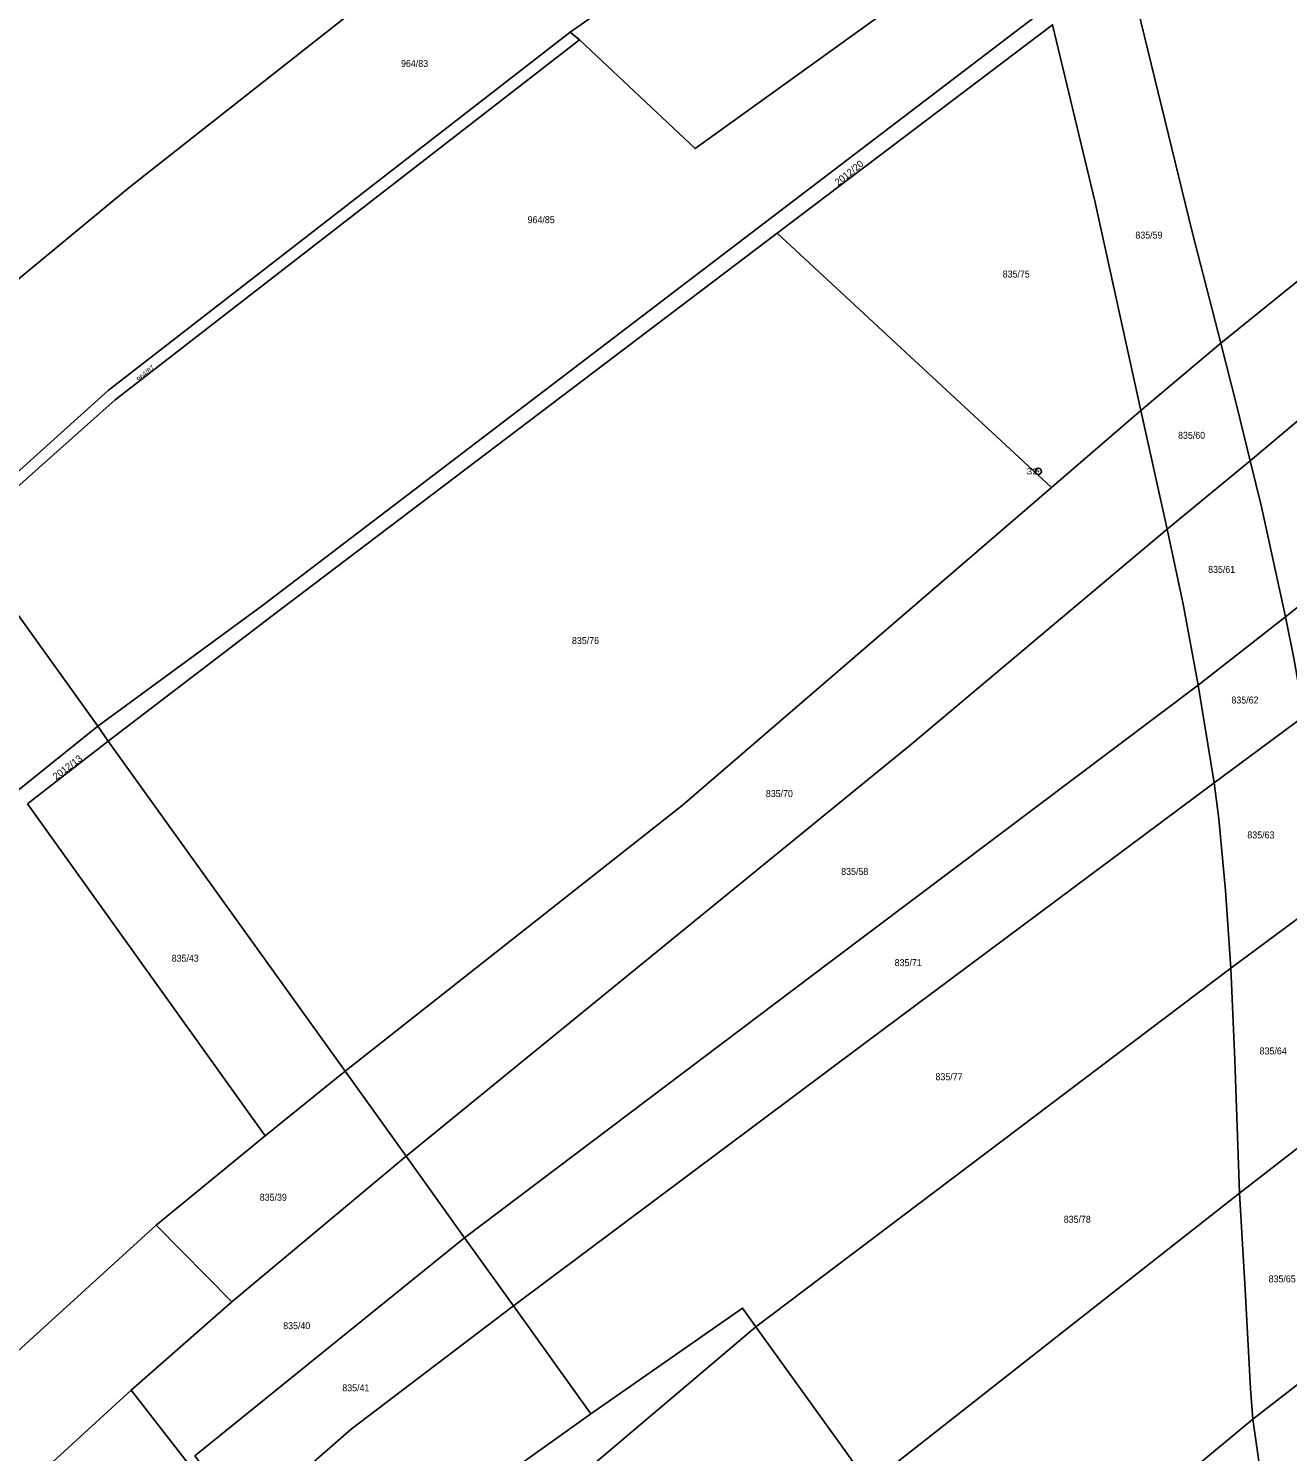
# Model space of a CAD drawing. Extents: x -679733 to -673243, y -1075091 to -1066557.
# Drawn here: x -675537.9 to -675230.6, y -1070049.2 to -1069701.8 of the extents above; entities that cross this region are included whole.
import ezdxf
from ezdxf.enums import TextEntityAlignment as Align

# ---------------------------------------------------------------- set-up
doc = ezdxf.new("R2010")
doc.units = 0
doc.header["$LTSCALE"] = 0.68
doc.layers.add('1', color=7, linetype='Continuous', lineweight=25)
doc.layers.add('8', color=7, linetype='Continuous', lineweight=25)
doc.layers.add('2', color=7, linetype='Continuous')

msp = doc.modelspace()

# ---------------------------------------------------------------- linework, layer by layer
at = {"layer": '1'}
for p, q in [((-675405.71, -1069702.71), (-675403.42, -1069704.62)), ((-675239.68, -1069807.33), (-675139.36, -1069722.87)), ((-675266.43, -1069795.1), (-675246.89, -1069778.65)), ((-675259.97, -1069824.05), (-675239.68, -1069807.33)), ((-675252.38, -1069862.1), (-675231.08, -1069845.41)), ((-675248.5, -1069885.93), (-675252.38, -1069862.1)), ((-675540.53, -1069887.87), (-675521.03, -1069872.16)), ((-675518.44, -1069875.77), (-675521.03, -1069872.16)), ((-675248.5, -1069885.93), (-675226.83, -1069869.95)), ((-675518.44, -1069875.77), (-675538.19, -1069891.12)), ((-675518.44, -1069875.77), (-675460.64, -1069956.35)), ((-675244.46, -1069931.22), (-675222.44, -1069914.84)), ((-675460.64, -1069956.35), (-675480.11, -1069972.11)), ((-675242.35, -1069986.11), (-675220.08, -1069968.89)), ((-675488.3, -1070012.67), (-675445.74, -1069977.13)), ((-675445.74, -1069977.13), (-675431.49, -1069997)), ((-675431.49, -1069997), (-675419.57, -1070013.62)), ((-675419.57, -1070013.62), (-675400.69, -1070039.95)), ((-675444.1, -1070089.58), (-675360.34, -1070018.75)), ((-675239.03, -1070041.3), (-675218.3, -1070025.1))]:
    msp.add_line(p, q, dxfattribs=at)
for points in [[(-675577.41, -1069793.55), (-675513.38, -1069740.61), (-675438.43, -1069681.55), (-675423.15, -1069696.73), (-675307.8, -1069614.74)], [(-675405.71, -1069702.71), (-675304.03, -1069631.74), (-675307.8, -1069614.74)], [(-675246.89, -1069778.65), (-675154.8, -1069704.23), (-675139.36, -1069722.87), (-675114.33, -1069752.15), (-675098.72, -1069770.8), (-674956.28, -1069662.93)], [(-675403.42, -1069704.62), (-675375.22, -1069731.15), (-675294.74, -1069673.15)], [(-675269.64, -1069686.66), (-675253.89, -1069751.43), (-675246.89, -1069778.65)], [(-675521.03, -1069872.16), (-675480.81, -1069842.63), (-675385.01, -1069769.65), (-675288.98, -1069696.47)], [(-675266.43, -1069795.1), (-675277.54, -1069744.3), (-675287.96, -1069700.91), (-675355.19, -1069751.82), (-675288.22, -1069813.85)], [(-675555.77, -1069823.71), (-675518.44, -1069790.15), (-675405.71, -1069702.71)], [(-675403.42, -1069704.62), (-675516.78, -1069792.46), (-675554.27, -1069825.81), (-675521.03, -1069872.16)], [(-675355.19, -1069751.82), (-675478.8, -1069845.43), (-675518.44, -1069875.77)], [(-675239.68, -1069807.33), (-675236.91, -1069818.55), (-675231.08, -1069845.41), (-675114.33, -1069752.15)], [(-675231.08, -1069845.41), (-675229.07, -1069855.54), (-675227.96, -1069861.53), (-675226.83, -1069869.95), (-675098.72, -1069770.8)], [(-675246.89, -1069778.65), (-675242.96, -1069794.05), (-675239.68, -1069807.33)], [(-675259.97, -1069824.05), (-675266.43, -1069795.1), (-675288.22, -1069813.85)], [(-675288.22, -1069813.85), (-675378.4, -1069891.46), (-675460.64, -1069956.35), (-675445.74, -1069977.13)], [(-675259.97, -1069824.05), (-675322.31, -1069876.42), (-675445.74, -1069977.13)], [(-675252.38, -1069862.1), (-675256.09, -1069842.33), (-675259.97, -1069824.05)], [(-675431.49, -1069997), (-675341.99, -1069929.53), (-675252.38, -1069862.1)], [(-675419.57, -1070013.62), (-675334.1, -1069949.76), (-675248.5, -1069885.93)], [(-675244.46, -1069931.22), (-675245.75, -1069912.26), (-675247.35, -1069894.77), (-675248.5, -1069885.93)], [(-675774.63, -1070249.66), (-675727.69, -1070203.97), (-675597.1, -1070076.12), (-675506.79, -1069993.92), (-675480.11, -1069972.11), (-675538.19, -1069891.12)], [(-675400.69, -1070039.95), (-675363.63, -1070014.19), (-675360.34, -1070018.75), (-675244.46, -1069931.22)], [(-675242.35, -1069986.11), (-675243.46, -1069953.69), (-675244.46, -1069931.22)], [(-675360.34, -1070018.75), (-675332.7, -1070057.13), (-675242.35, -1069986.11)], [(-675239.03, -1070041.3), (-675239.6, -1070033.89), (-675240.94, -1070009.66), (-675242.35, -1069986.11)], [(-675512.84, -1070034.22), (-675488.3, -1070012.67), (-675506.79, -1069993.92)], [(-675485.03, -1070066.38), (-675497.31, -1070050.28), (-675431.49, -1069997)], [(-675485.03, -1070066.38), (-675459.12, -1070043.74), (-675419.57, -1070013.62)], [(-675758.09, -1070266.03), (-675670.03, -1070181.85), (-675582.01, -1070097.47), (-675512.84, -1070034.22)], [(-675492.84, -1070072.41), (-675487, -1070067.52), (-675512.84, -1070034.22)], [(-675400.69, -1070039.95), (-675452.74, -1070077.16), (-675444.1, -1070089.58)], [(-675235.18, -1070068.52), (-675239.03, -1070041.3), (-675304.8, -1070095.86)]]:
    msp.add_lwpolyline(points, dxfattribs=at)
at = {"layer": '8'}
for radius in [0.75, 0.03]:
    msp.add_circle((-675291.44, -1069809.9198), radius, dxfattribs=at)

# ---------------------------------------------------------------- texts
at = {"layer": '2', "width": 0.95}
for s, p in [('964/83', (-675446.98, -1069711.21)), ('964/85', (-675416.08, -1069749.34)), ('835/59', (-675267.73, -1069753.1)), ('835/75', (-675300.12, -1069762.61)), ('835/60', (-675257.32, -1069801.979)), ('835/61', (-675249.98, -1069834.7)), ('835/76', (-675405.26, -1069852.08)), ('835/62', (-675244.29, -1069866.59)), ('835/70', (-675357.94, -1069889.43)), ('835/63', (-675240.4, -1069899.529)), ('835/58', (-675339.54, -1069908.43)), ('835/43', (-675502.96, -1069929.63)), ('835/71', (-675326.49, -1069930.7)), ('835/64', (-675237.4, -1069952.259)), ('835/77', (-675316.53, -1069958.55)), ('835/39', (-675481.47, -1069987.979)), ('835/78', (-675285.22, -1069993.35)), ('835/65', (-675235.21, -1070007.9)), ('835/40', (-675475.75, -1070019.32)), ('835/41', (-675461.32, -1070034.489))]:
    msp.add_text(s, height=1.7, dxfattribs=at).set_placement(p)
at = {"layer": '2'}
for s, rotation, p in [('2012/20', 39, (-675340.295, -1069740.32)), ('2012/13', 37, (-675531.198, -1069885.328))]:
    msp.add_text(s, height=1.7, rotation=rotation, dxfattribs=at).set_placement(p)
at = {"layer": '2', "width": 1.1}
msp.add_text('964/87', height=1.14, rotation=41, dxfattribs=at).set_placement((-675510.956, -1069788.1))
at = {"layer": '8', "width": 1.3}
msp.add_text('32', height=1.5, dxfattribs=at).set_placement((-675291.439, -1069810.669), align=Align.RIGHT)

doc.saveas('drawing.dxf')
